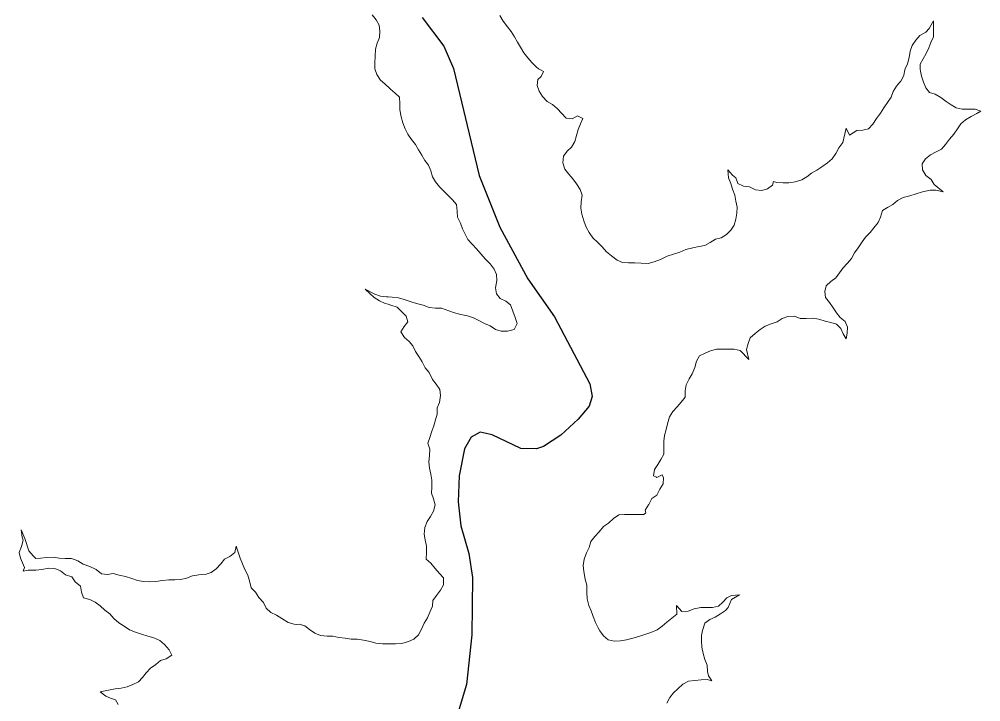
# Model space of a CAD drawing. Extents: x 553962 to 842807, y 8883888 to 9032388.
# Drawn here: x 722255 to 724311, y 8957072 to 8958531 of the extents above; entities that cross this region are included whole.
import ezdxf

# ---------------------------------------------------------------- set-up
doc = ezdxf.new("R2010")
doc.units = 0
doc.header["$LTSCALE"] = 200
doc.layers.add('24', color=7, linetype='Continuous', lineweight=25)
doc.layers.add('8', color=7, linetype='Continuous', lineweight=13)

msp = doc.modelspace()

# ---------------------------------------------------------------- linework, layer by layer
at = {"layer": '24'}
msp.add_lwpolyline([(723116.2, 8958534.7), (723162.6, 8958473.2), (723183.6, 8958425.5), (723238.3, 8958197.1), (723282.7, 8958086.6), (723342.1, 8957976.2), (723399.4, 8957895.1), (723474.7, 8957752.1), (723479.7, 8957724.8), (723473.3, 8957704.3), (723449.9, 8957676.3), (723412.8, 8957642), (723376.2, 8957617.7), (723360.7, 8957612.8), (723327.5, 8957613.9), (723266.1, 8957642.9), (723240.8, 8957648.2), (723221.2, 8957638.1), (723207.2, 8957613.1), (723195.8, 8957555.1), (723193.7, 8957499.8), (723199.5, 8957448.4), (723216.1, 8957389.2), (723224.3, 8957337.8), (723222.4, 8957215.7), (723211.1, 8957109.1), (723161.2, 8956943.2)], dxfattribs=at)
at = {"layer": '8'}
for points in [[(723015.6, 8958431.3), (723015.4, 8958438.2), (723016, 8958451.3), (723016.8, 8958467.1), (723020.2, 8958480.2), (723025.5, 8958491.8), (723025.7, 8958505.7), (723024.7, 8958518.2), (723018.5, 8958529.9), (723010, 8958540.3)], [(723282.5, 8958539.3), (723289.8, 8958526.9), (723298.8, 8958514.9), (723306.8, 8958504.6), (723314.3, 8958493.6), (723320.2, 8958482.1), (723326.7, 8958471.3), (723333.9, 8958459.3), (723342.7, 8958448.6), (723351.3, 8958438.7), (723360.2, 8958429.3)], [(724149.5, 8958424.7), (724154.1, 8958435.5), (724158, 8958449), (724159.9, 8958462.6), (724163.8, 8958474.7), (724171.7, 8958486.3), (724180.6, 8958496.2), (724193.1, 8958503.6), (724200.6, 8958511.2), (724204.2, 8958517.3), (724209.4, 8958527.3), (724209.4, 8958493.1), (724204.3, 8958481.6), (724199.6, 8958469.6), (724194.3, 8958457.8), (724187.4, 8958446.5), (724181.3, 8958435.1), (724181, 8958424.5)], [(723046.5, 8958384), (723036.9, 8958392.8), (723027.3, 8958401.1), (723019.7, 8958412.7), (723015.7, 8958425.2), (723015.6, 8958431.3)], [(723360.2, 8958429.3), (723365.3, 8958425.3), (723371, 8958422.1), (723376.2, 8958419.2), (723371, 8958408.9), (723363.7, 8958402.2), (723362.3, 8958389.7), (723367, 8958377.4), (723374, 8958365.9), (723383.8, 8958355.2), (723395.2, 8958348.9), (723405.4, 8958340.1), (723415.3, 8958329.5), (723424.3, 8958319.6), (723436.9, 8958318.3), (723448.6, 8958324.5), (723460.3, 8958318.6), (723455.3, 8958307.2), (723449.8, 8958295.2), (723446.5, 8958282.8), (723443.2, 8958269.5), (723435.9, 8958257.7), (723426.7, 8958248.8), (723418.6, 8958238.2), (723417.4, 8958224.4), (723421.5, 8958210.3), (723429.8, 8958200), (723439, 8958189.8), (723446.7, 8958179.5), (723454.4, 8958167.2), (723458.7, 8958154.9), (723456.3, 8958141.1), (723456.1, 8958127.2), (723458, 8958114.6), (723462.4, 8958100.4), (723467.1, 8958086.4), (723473.3, 8958075.4), (723481.6, 8958063.5), (723492, 8958053.5), (723501.2, 8958044.6), (723510.6, 8958034.1), (723521.3, 8958025.4), (723533.2, 8958016.2), (723544.7, 8958010.8), (723557.8, 8958010.7), (723570.9, 8958010.7), (723585, 8958009.5), (723599.9, 8958008.8), (723612.5, 8958012.3), (723625.9, 8958017.5), (723640, 8958024.3), (723654.2, 8958028.7), (723667.7, 8958033.5), (723680.6, 8958039.2), (723695.1, 8958042.6), (723708.6, 8958045.2), (723721.2, 8958047.3), (723732.1, 8958053.9), (723743.5, 8958060.7), (723755.9, 8958064), (723767.1, 8958070.6), (723776.7, 8958080), (723783.6, 8958090.6), (723787.1, 8958103.9), (723789.2, 8958116.8), (723790.3, 8958129.5), (723787.1, 8958142), (723785.1, 8958155.3), (723780.2, 8958167.5), (723776.4, 8958179.6), (723771.5, 8958191.7), (723769.9, 8958209.2), (723779.9, 8958198.1), (723787, 8958191.7), (723791.7, 8958180.1), (723803.8, 8958174.3), (723816.2, 8958172.5), (723829.3, 8958166.4), (723842.6, 8958165.1), (723854.8, 8958168.7), (723865.2, 8958176.7), (723867.8, 8958184.2), (723874.8, 8958181.9), (723888.2, 8958181.7), (723900.8, 8958181.7), (723914.3, 8958183.7), (723928.1, 8958187.6), (723938.8, 8958194.4), (723949.2, 8958201.8), (723960.4, 8958208.6), (723970.9, 8958215.9), (723982.9, 8958223.8), (723992.8, 8958233), (724000.7, 8958244.1), (724007.7, 8958256.1), (724016, 8958267.5), (724023.2, 8958297.9), (724030.1, 8958283.2), (724046.1, 8958293.5), (724058.6, 8958293.6), (724071, 8958296.8)], [(724181, 8958424.5), (724182.1, 8958420.2), (724183.9, 8958409.5), (724188.2, 8958396.4), (724193, 8958384.5), (724201.2, 8958374.6), (724213.6, 8958370.8), (724225.2, 8958363.6), (724236.8, 8958355.3), (724247.3, 8958348.2), (724258.4, 8958342), (724271.3, 8958339), (724285.5, 8958338.9), (724298.9, 8958338.6), (724310.8, 8958334.4), (724302.1, 8958329.2), (724290.2, 8958322.9), (724278.1, 8958316.1), (724268.3, 8958307.5), (724261, 8958296.8), (724253.2, 8958285.5), (724244.3, 8958274.7), (724235.1, 8958263.1), (724227, 8958253.4), (724215.2, 8958247.8), (724203.2, 8958241.2), (724192.8, 8958232.9), (724185.3, 8958222), (724186.3, 8958209.3), (724193.3, 8958196.8), (724204.4, 8958188.3), (724211.2, 8958177.8), (724230.5, 8958161.8), (724214.7, 8958165.5), (724202.6, 8958166), (724186.2, 8958162.4), (724173, 8958157.6), (724159.5, 8958153.3), (724145.1, 8958149.8), (724133.1, 8958143.5), (724122.8, 8958135.4), (724111.5, 8958128.8), (724100.9, 8958121.9), (724096.6, 8958108.3), (724091.4, 8958096.4), (724082, 8958085.3), (724074.1, 8958075.2), (724064.6, 8958065.5), (724056.9, 8958055), (724048.9, 8958042.3), (724040.5, 8958031.7), (724034.3, 8958019.3), (724025.7, 8958009.5), (724015.8, 8957999.3), (724008.6, 8957988.9), (724001.2, 8957978.1), (723990.2, 8957970.3), (723980.5, 8957961.1), (723977.2, 8957948.9), (723978.5, 8957936.2), (723987.2, 8957925.3), (723994.9, 8957914.4), (724002.2, 8957903.4), (724010.2, 8957893.5), (724021.1, 8957884.8), (724026.2, 8957873.1), (724025.3, 8957860.3), (724022.9, 8957847.7), (724016.8, 8957858.8), (724011.6, 8957870.3), (724002.5, 8957879.3), (723990.6, 8957883), (723977.8, 8957885.5), (723964.6, 8957890.1), (723951.8, 8957891.9), (723937.6, 8957891.7), (723924.6, 8957891.2), (723912.6, 8957896.2), (723898.4, 8957895.9), (723886.3, 8957891.2), (723875.7, 8957884.1), (723862.9, 8957880.3), (723849.7, 8957875), (723838.9, 8957868.2), (723828.2, 8957859.2), (723817.8, 8957850), (723813.4, 8957837.7), (723810, 8957825.5), (723815, 8957803.7), (723796.1, 8957823.2), (723783.7, 8957825.7), (723771, 8957825.7), (723758.5, 8957825.9), (723745.6, 8957826), (723732.9, 8957822.6), (723721.3, 8957817), (723709.4, 8957811.4), (723703.3, 8957800), (723699.6, 8957786.8), (723693.9, 8957773.5), (723687.1, 8957762.2)], [(724137.6, 8958396.3), (724139.7, 8958398.6), (724146.3, 8958410.8), (724146.5, 8958411.7)], [(724146.5, 8958411.7), (724148.8, 8958423.2), (724149.5, 8958424.7)], [(724071, 8958296.8), (724080.2, 8958306.8), (724087.7, 8958318.8), (724096.5, 8958330.6), (724103.5, 8958341.3), (724111.4, 8958352.7), (724118.9, 8958364.7), (724123.6, 8958376.5), (724130.4, 8958388.1), (724137.6, 8958396.3)], [(723043.9, 8957937.7), (723052.5, 8957937.2), (723065.7, 8957935.9), (723078.4, 8957931.8), (723091.2, 8957927.7), (723104.1, 8957923.8), (723118.5, 8957919.7), (723131.4, 8957915.1), (723145.2, 8957913.6), (723158.2, 8957913.2), (723173.5, 8957907.6), (723185.9, 8957903.4), (723199.1, 8957899.9), (723213.2, 8957897.2), (723226.2, 8957893.1), (723238, 8957887), (723249.7, 8957880.9), (723262, 8957875.8), (723273.6, 8957868.2), (723285.5, 8957864.4), (723298.8, 8957864.1), (723313.5, 8957867.7), (723319.8, 8957880.5), (723315.3, 8957893.5), (723310.4, 8957906.8), (723305.3, 8957920.7), (723295.1, 8957928.2), (723283.3, 8957934.2), (723275.2, 8957944.2), (723273.3, 8957957.3), (723276.4, 8957972.6), (723275.5, 8957985.3), (723270.7, 8957997), (723261.8, 8958008.1), (723251.4, 8958018.6), (723242.1, 8958029.3), (723232.5, 8958040.1), (723223.3, 8958050.1), (723214, 8958060.2), (723208.6, 8958071.6), (723202.8, 8958082.7), (723198.5, 8958095.2), (723192, 8958108.2), (723191.2, 8958121.1), (723190.3, 8958135.2), (723181.1, 8958145.1), (723172.1, 8958154), (723163.1, 8958163.3), (723153.3, 8958172.9), (723145.3, 8958183.3), (723138.9, 8958194.3), (723134.8, 8958207), (723130, 8958219.2), (723122.2, 8958229.1), (723115.6, 8958240.6), (723109, 8958251.6), (723102.1, 8958263.1), (723093.6, 8958273.9), (723086, 8958285.2), (723080.5, 8958297.1), (723075.3, 8958309.9), (723071.9, 8958322.4), (723069.1, 8958337.3), (723068.8, 8958350.4), (723068.3, 8958364.1), (723058.7, 8958372.7), (723049.1, 8958381.6), (723046.5, 8958384)], [(723043.8, 8957921.9), (723037.1, 8957923.8), (723025.1, 8957929.5), (723014.2, 8957936.4), (723004.6, 8957945.2), (722994.9, 8957953.8), (723015.5, 8957943.7), (723027.2, 8957939.4), (723040, 8957938), (723043.9, 8957937.7)], [(723039.6, 8957196.3), (723045.3, 8957196.4), (723059.3, 8957196.4), (723072.9, 8957196.7), (723087, 8957201), (723098.7, 8957206.2), (723108.8, 8957215.4), (723115.4, 8957227.8), (723121.1, 8957240.1), (723128.1, 8957251.8), (723133.2, 8957263.8), (723138.3, 8957276.3), (723139.7, 8957288.9), (723147, 8957299.6), (723155.5, 8957311.1), (723162.4, 8957322.5), (723162, 8957337.1), (723153.3, 8957346.6), (723144.1, 8957357.4), (723135.4, 8957368.3), (723125.3, 8957377.4), (723125.8, 8957391.6), (723125.9, 8957404.7), (723123.3, 8957418.5), (723120.5, 8957430.8), (723122.4, 8957444.7), (723127.2, 8957457.6), (723134.7, 8957467.9), (723140.6, 8957479.4), (723144.1, 8957493.3), (723141, 8957505.9), (723136.8, 8957518.4), (723137, 8957531), (723137.2, 8957545.6), (723135.4, 8957558.8), (723132.2, 8957571.4), (723131.1, 8957585), (723132.3, 8957598.7), (723132.8, 8957612.4), (723129, 8957625.2), (723132.9, 8957637.2), (723137.3, 8957650.3), (723141.8, 8957662.3), (723145.1, 8957674.6), (723148.3, 8957687.1), (723148.7, 8957700.5), (723153.3, 8957712.2), (723155.4, 8957726.5), (723154.1, 8957739.6), (723146.3, 8957751), (723138.9, 8957761.3), (723131.5, 8957775.7), (723122.9, 8957786.1), (723116.2, 8957798.5), (723109.5, 8957810.3), (723102.4, 8957820.8), (723096.9, 8957832.8), (723088.6, 8957842.5), (723078.9, 8957851.1), (723071.2, 8957863.1), (723078, 8957874.6), (723085.8, 8957884.6), (723082.3, 8957896.7), (723072.6, 8957906.1), (723063, 8957915.3), (723049.9, 8957920.2), (723043.8, 8957921.9)], [(723687.1, 8957762.2), (723681.3, 8957749.8), (723678.9, 8957736.8), (723678.5, 8957723.2), (723670.6, 8957712.8), (723661.8, 8957702.5), (723652.2, 8957692.8), (723645.6, 8957681), (723641.4, 8957666.5), (723638.5, 8957654.1), (723634.8, 8957641.6), (723633, 8957629.2), (723633, 8957616.1), (723633, 8957601.2), (723627, 8957590.2), (723620.5, 8957579.4), (723613, 8957568.6), (723611.4, 8957555.5), (723617.2, 8957552.2)], [(723617.2, 8957552.2), (723618, 8957551.8), (723629.5, 8957557.4), (723632.4, 8957550.7), (723631.8, 8957538.1), (723625, 8957526.8), (723617.9, 8957514.2), (723617.9, 8957514.1), (723607.4, 8957507), (723603.8, 8957499.9), (723600.8, 8957493.7), (723600.4, 8957493.1)], [(723600.4, 8957493.1), (723593.4, 8957481.6), (723594.6, 8957476.2), (723590.2, 8957472.8), (723576, 8957472.8), (723563.2, 8957472.7), (723549.4, 8957472.7), (723536.9, 8957471.7), (723525.7, 8957464), (723514.7, 8957454.3), (723504.1, 8957447.2), (723495.3, 8957435.7), (723486, 8957425.5), (723477.1, 8957415), (723473.4, 8957402.1), (723467.7, 8957390.4), (723462.8, 8957376.9), (723461.1, 8957363.3), (723462.1, 8957350.8), (723465, 8957334.6), (723468.8, 8957321.2), (723468.7, 8957305.8), (723469.2, 8957292.5), (723473.1, 8957278.1), (723478.2, 8957266.6), (723481.8, 8957254.3), (723487.1, 8957241.4), (723493.1, 8957230.3), (723496.5, 8957223.7), (723504.5, 8957212.9), (723514.1, 8957204.8), (723527.1, 8957201.7), (723540.9, 8957202.3), (723553.5, 8957204.7), (723566.7, 8957207.9), (723579.9, 8957211.6), (723592.5, 8957216.1), (723605.2, 8957220.4), (723618.7, 8957226.2), (723629.3, 8957233.6), (723639.8, 8957242.4), (723661, 8957259.8), (723660.4, 8957277.9), (723671.6, 8957264.9), (723685.3, 8957266.1), (723698.1, 8957270.6), (723712, 8957273.5), (723724.6, 8957273.5), (723737.2, 8957273.6), (723749.9, 8957276.8), (723759.2, 8957285.5), (723768.2, 8957294.7), (723778.2, 8957299.3), (723795.1, 8957300.6), (723778.2, 8957290.9), (723770.6, 8957274.1), (723764.9, 8957267.7), (723754.6, 8957260.3), (723742.8, 8957252.9), (723731.3, 8957248), (723720.9, 8957240.2), (723716.3, 8957227), (723715.8, 8957224.5)], [(722466.5, 8957066.4), (722460.9, 8957076.2), (722449.9, 8957080.1), (722440.2, 8957084.6), (722428.4, 8957093.7), (722446.3, 8957097.2), (722460, 8957099.7), (722473, 8957101.1), (722486.1, 8957103.9), (722498.1, 8957109.4), (722510.1, 8957115.2), (722518.8, 8957124.2), (722526.7, 8957134.1), (722535.6, 8957144.3), (722546.9, 8957151.6), (722557.2, 8957160.2), (722569.4, 8957164.4), (722581.2, 8957171.7), (722575.9, 8957183.2), (722565.8, 8957194.4), (722555.7, 8957203), (722543.1, 8957208.8), (722529.7, 8957212.6), (722516.4, 8957216.5), (722503.8, 8957220.8), (722491, 8957226.1), (722479.7, 8957233.9), (722468.2, 8957241.3), (722457.6, 8957250.2), (722448.6, 8957260.3), (722437.8, 8957267.8), (722427.9, 8957277.1), (722417.2, 8957285.3), (722405.9, 8957290.8), (722392.2, 8957294.2), (722388.1, 8957306.4), (722385.9, 8957319.3), (722374.9, 8957328.9), (722367.3, 8957339.6), (722354.3, 8957343.8), (722343.2, 8957351.8), (722331, 8957357), (722318.4, 8957358), (722303.6, 8957354.8), (722290.5, 8957353.7), (722274.4, 8957353.7), (722263.6, 8957351.5), (722266.7, 8957359.2), (722258, 8957378.9), (722255.1, 8957391.3), (722260.2, 8957404.3), (722263.3, 8957417.6), (722261.5, 8957423.9), (722258.9, 8957440.1), (722267.3, 8957421.3), (722275.3, 8957394.6), (722284.8, 8957384.4), (722290.8, 8957378.3), (722301.6, 8957379.2), (722313.6, 8957380.8), (722327.4, 8957381.7), (722340.5, 8957379.3), (722353.2, 8957378.2), (722366.9, 8957378.2), (722380.5, 8957373.5)], [(722380.5, 8957373.5), (722391.5, 8957366.1), (722406.2, 8957361.1), (722419.8, 8957354.8), (722430.7, 8957346), (722443.6, 8957344.5), (722455.9, 8957346.7), (722468.4, 8957343), (722482.4, 8957339.8), (722495.6, 8957336.1), (722507.8, 8957331.2), (722520.5, 8957329.6), (722534.3, 8957328.5), (722547.4, 8957329), (722561.3, 8957331.2), (722574.6, 8957332.9), (722588, 8957333.1), (722600.5, 8957333.8), (722612.8, 8957336.4), (722625.3, 8957341.8), (722638.8, 8957343.8), (722652.7, 8957344.6), (722665.5, 8957348.7), (722676.4, 8957356.6), (722685.8, 8957367.2), (722694.3, 8957376.9), (722705.7, 8957382.9), (722715.7, 8957391.6), (722718.9, 8957405.2), (722727.7, 8957379.4), (722732.5, 8957366.8), (722737.5, 8957355), (722743.5, 8957343.2), (722748.2, 8957328.2), (722751.2, 8957316), (722760, 8957306.5), (722767.5, 8957295.4), (722777.3, 8957284.2), (722782.9, 8957272.2), (722793, 8957263.2), (722805.1, 8957257.3), (722816.8, 8957250.1), (722829.8, 8957242), (722843.2, 8957238), (722848.5, 8957237.2), (722853.9, 8957238.4), (722866, 8957234.7), (722875.7, 8957226.7), (722886.9, 8957218.8), (722899.1, 8957213.9), (722913.1, 8957212.8), (722925.8, 8957212.8), (722938.2, 8957209.7), (722951.6, 8957208.3), (722965.1, 8957206.1), (722978.6, 8957206), (722991.4, 8957203.9), (723005.6, 8957201.2), (723017.8, 8957197.4), (723031.5, 8957196.3), (723039.6, 8957196.3)], [(723715.8, 8957224.5), (723713.7, 8957214.2), (723713.7, 8957211.7)], [(723713.7, 8957211.7), (723713.8, 8957201.5), (723714.3, 8957189), (723717.2, 8957175.4), (723721.1, 8957162.7), (723725.8, 8957150.7), (723726.6, 8957137), (723729, 8957127.4), (723735.9, 8957116.9), (723725.7, 8957119.7), (723712.9, 8957119.3), (723699.3, 8957118.1), (723685.8, 8957116.6), (723673.9, 8957110.2), (723663.4, 8957100.1), (723653.6, 8957091.3), (723646.2, 8957081.1), (723639.5, 8957069)]]:
    msp.add_lwpolyline(points, dxfattribs=at)

doc.saveas('drawing.dxf')
